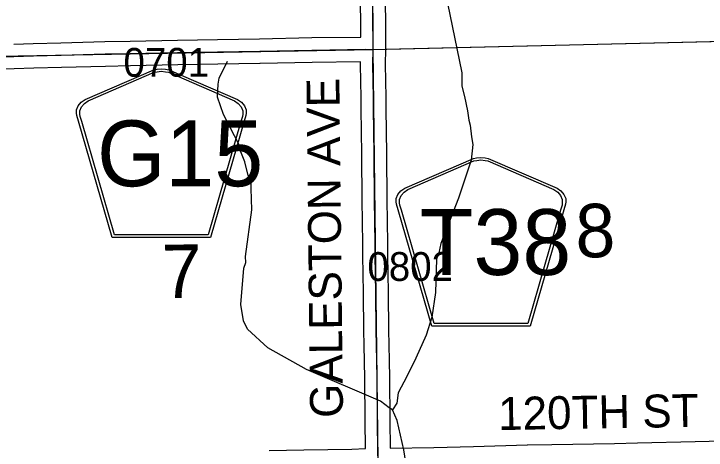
# Model space of a CAD drawing. Extents: x 23.6 to 68.7, y -63 to -29.
# Drawn here: x 38.641 to 40.326, y -35.655 to -34.594 of the extents above; entities that cross this region are included whole.
import ezdxf

# ---------------------------------------------------------------- set-up
doc = ezdxf.new("R2010")
doc.units = 0
for name, color, linetype in [('tdCoHydroRiver', 7, 'Continuous'), ('tdCoSecRdNmbr', 7, 'Continuous'), ('tdCoSecRdTxt', 7, 'Continuous'), ('tdCoSecRteBand', 7, 'Continuous'), ('tdCoSecRteCL', 7, 'Continuous'), ('tdCoSectLine', 7, 'Continuous'), ('tdCoSectLinePart', 7, 'Continuous'), ('tdCoSectNmbr', 7, 'Continuous'), ('tdCoShieldCoRte', 7, 'Continuous'), ('tdCoShieldCoRteHrd', 7, 'Continuous'), ('tdCoSurfConc', 7, 'Continuous'), ('tdCoSurfGravel', 7, 'Continuous')]:
    doc.layers.add(name, color=color, linetype=linetype)

msp = doc.modelspace()

# ---------------------------------------------------------------- linework, layer by layer
at = {"layer": 'tdCoHydroRiver'}
for points in [[(39.6967, -34.5684), (39.7315, -34.737), (39.7318, -34.7702), (39.7384, -34.7953), (39.745, -34.83), (39.7484, -34.8521), (39.7516, -34.8647), (39.7551, -34.8931), (39.7584, -34.912), (39.754, -34.9499), (39.7233, -35.0417), (39.6802, -35.1526), (39.6756, -35.1748), (39.6695, -35.1906), (39.6671, -35.2712), (39.6582, -35.3312), (39.6444, -35.3755), (39.6197, -35.431), (39.598, -35.4754), (39.5763, -35.5151), (39.5734, -35.5404), (39.5625, -35.5563)], [(39.5625, -35.5563), (39.5545, -35.5516), (39.5338, -35.536), (39.3532, -35.4588), (39.2595, -35.406), (39.2102, -35.3607), (39.2005, -35.3403), (39.1938, -35.3009), (39.2009, -35.2124), (39.2055, -35.1982), (39.2054, -35.184), (39.2201, -35.0702), (39.2177, -34.9929), (39.2114, -34.9866), (39.2032, -34.9535), (39.1919, -34.9252), (39.1918, -34.9173), (39.1516, -34.8388), (39.137, -34.7963), (39.1382, -34.7647), (39.1413, -34.7505), (39.1614, -34.7093)], [(39.5969, -35.6949), (39.5902, -35.6539), (39.5738, -35.583), (39.5625, -35.5563)]]:
    msp.add_lwpolyline(points, dxfattribs=at)
at = {"layer": 'tdCoSecRteBand'}
for points in [[(38.6412, -34.6673), (38.6886, -34.6663), (38.756, -34.6646), (38.8625, -34.6616), (38.8627, -34.6616), (38.8629, -34.6616), (38.9241, -34.6606), (39.0392, -34.6579), (39.0393, -34.6579), (39.0394, -34.6579), (39.1366, -34.6561), (39.1367, -34.6561), (39.1368, -34.6561), (39.2392, -34.6549), (39.3661, -34.6519), (39.3663, -34.6519), (39.3664, -34.6519), (39.4855, -34.6503), (39.4855, -34.6503), (39.4855, -34.6246), (39.4846, -34.5582)], [(39.5446, -34.5574), (39.5455, -34.624), (39.5455, -34.6243), (39.5455, -34.6245), (39.5455, -34.6507), (39.5457, -34.6507), (39.5454, -34.6806), (39.5453, -34.7162), (39.5467, -34.7976), (39.5467, -34.7977), (39.5467, -34.7979), (39.5469, -34.8278), (39.5476, -34.8763), (39.5476, -34.8764), (39.5476, -34.8764), (39.5483, -34.9378), (39.5483, -34.9378), (39.5483, -34.9379), (39.5492, -35.0455), (39.5504, -35.1524), (39.5508, -35.1807), (39.5524, -35.2711), (39.5524, -35.2712), (39.5524, -35.2713), (39.5534, -35.3648), (39.5534, -35.3648), (39.5534, -35.3648), (39.5536, -35.3971), (39.5545, -35.4393), (39.5554, -35.4776), (39.5554, -35.4778), (39.5554, -35.478), (39.5564, -35.5832), (39.5572, -35.6498)], [(39.2629, -35.6553), (39.3469, -35.654), (39.4637, -35.652), (39.4972, -35.6511), (39.4964, -35.5838), (39.4964, -35.5838), (39.4964, -35.5837), (39.4955, -35.4788), (39.4945, -35.4407), (39.4945, -35.4407), (39.4945, -35.4407), (39.4936, -35.3982), (39.4936, -35.398), (39.4936, -35.3978), (39.4934, -35.3653), (39.4925, -35.272), (39.4908, -35.1818), (39.4908, -35.1817), (39.4908, -35.1817), (39.4904, -35.1533), (39.4904, -35.1533), (39.4904, -35.1532), (39.4892, -35.0461), (39.4892, -35.0461), (39.4892, -35.0461), (39.4883, -34.9384), (39.4876, -34.8771), (39.4869, -34.8285), (39.4869, -34.8284), (39.4869, -34.8283), (39.4867, -34.7985), (39.4853, -34.717), (39.4853, -34.7167), (39.4853, -34.7164), (39.4853, -34.7103), (39.3674, -34.7119), (39.2405, -34.7149), (39.2403, -34.7149), (39.2401, -34.7149), (39.1376, -34.7161), (39.0405, -34.7178), (38.9254, -34.7206), (38.9253, -34.7206), (38.9252, -34.7206), (38.864, -34.7216), (38.7576, -34.7246), (38.7576, -34.7246), (38.7576, -34.7246), (38.6901, -34.7263), (38.69, -34.7263), (38.69, -34.7263), (38.6422, -34.7273), (38.642, -34.7273), (38.6418, -34.7273), (38.5352, -34.7281)], [(39.5572, -35.6498), (39.6635, -35.6484), (39.7596, -35.6457), (39.8909, -35.6418), (39.8911, -35.6418), (39.8913, -35.6418), (39.9505, -35.6409), (40.1028, -35.6382), (40.1587, -35.6367), (40.1588, -35.6367), (40.1588, -35.6367), (40.2993, -35.6334), (40.2993, -35.6334), (40.2993, -35.6334), (40.4006, -35.6312)]]:
    msp.add_lwpolyline(points, dxfattribs=at)
at = {"layer": 'tdCoSecRteCL'}
for points in [[(39.5154, -34.6804), (39.5155, -34.6244), (39.5146, -34.5578), (39.5141, -34.5197), (39.5139, -34.4641), (39.513, -34.4125), (39.5132, -34.3257), (39.5131, -34.304)], [(38.3008, -34.6998), (38.3652, -34.6995), (38.4394, -34.6993), (38.5349, -34.6981), (38.6416, -34.6973), (38.6893, -34.6963), (38.7568, -34.6946), (38.8633, -34.6916), (38.9247, -34.6906), (39.0399, -34.6879), (39.1372, -34.6861), (39.2398, -34.6849), (39.3668, -34.6819), (39.4974, -34.6802), (39.5154, -34.6804)], [(39.5276, -35.6804), (39.5273, -35.658), (39.5264, -35.5835), (39.5254, -35.4783), (39.5245, -35.44), (39.5236, -35.3976), (39.5234, -35.365), (39.5224, -35.2716), (39.5208, -35.1812), (39.5204, -35.1528), (39.5192, -35.0458), (39.5183, -34.9381), (39.5176, -34.8768), (39.5169, -34.8281), (39.5167, -34.7981), (39.5153, -34.7165), (39.5154, -34.6804)]]:
    msp.add_lwpolyline(points, dxfattribs=at)
at = {"layer": 'tdCoSectLine'}
for points in [[(39.5062, -33.7091), (39.515, -34.6803)], [(39.515, -34.6803), (40.5062, -34.6569)], [(38.5605, -34.6979), (39.515, -34.6803)], [(39.515, -34.6803), (39.5272, -35.6803)]]:
    msp.add_lwpolyline(points, dxfattribs=at)
at = {"layer": 'tdCoSectLinePart'}
msp.add_lwpolyline([(39.545, -34.6796), (40.4765, -34.6576)], dxfattribs=at)
at = {"layer": 'tdCoShieldCoRte'}
for points in [[(38.8805, -35.1374), (38.7985, -34.8545), (38.7947, -34.8414), (38.7939, -34.8355), (38.7939, -34.8277), (38.7982, -34.8174), (38.8054, -34.8089), (38.815, -34.8022), (38.9823, -34.7298), (38.9898, -34.7282), (39.0002, -34.7273), (39.0107, -34.7282), (39.0182, -34.7298), (39.1855, -34.8022), (39.195, -34.8089), (39.2023, -34.8174), (39.2065, -34.8277), (39.2065, -34.8355), (39.2058, -34.8414), (39.2019, -34.8545), (39.12, -35.1374)], [(38.8863, -35.1311), (38.8066, -34.8558), (38.8029, -34.8432), (38.8022, -34.8375), (38.8022, -34.83), (38.8063, -34.8201), (38.8132, -34.812), (38.8224, -34.8056), (38.983, -34.7361), (38.9902, -34.7346), (39.0002, -34.7337), (39.0102, -34.7346), (39.0175, -34.7361), (39.178, -34.8056), (39.1872, -34.812), (39.1942, -34.8201), (39.1983, -34.83), (39.1983, -34.8375), (39.1976, -34.8432), (39.1939, -34.8558), (39.1141, -35.1311)]]:
    msp.add_lwpolyline(points, close=True, dxfattribs=at)
at = {"layer": 'tdCoShieldCoRteHrd'}
for points in [[(39.6582, -35.353), (39.5763, -35.0701), (39.5724, -35.057), (39.5717, -35.0511), (39.5717, -35.0433), (39.5759, -35.033), (39.5832, -35.0245), (39.5928, -35.0178), (39.76, -34.9455), (39.7676, -34.9438), (39.778, -34.9429), (39.7884, -34.9438), (39.7959, -34.9455), (39.9632, -35.0178), (39.9728, -35.0245), (39.9801, -35.033), (39.9843, -35.0433), (39.9843, -35.0511), (39.9836, -35.057), (39.9797, -35.0701), (39.8977, -35.353)], [(39.6641, -35.3467), (39.5844, -35.0714), (39.5806, -35.0588), (39.5799, -35.0532), (39.5799, -35.0456), (39.584, -35.0357), (39.591, -35.0276), (39.6002, -35.0212), (39.7608, -34.9517), (39.768, -34.9502), (39.778, -34.9493), (39.788, -34.9502), (39.7952, -34.9517), (39.9558, -35.0212), (39.965, -35.0276), (39.972, -35.0357), (39.976, -35.0456), (39.976, -35.0532), (39.9753, -35.0588), (39.9716, -35.0714), (39.8919, -35.3467)]]:
    msp.add_lwpolyline(points, close=True, dxfattribs=at)
at = {"layer": 'tdCoSurfConc'}
msp.add_lwpolyline([(39.5273, -35.658), (39.5264, -35.5835), (39.5254, -35.4783), (39.5245, -35.44), (39.5236, -35.3976), (39.5234, -35.365), (39.5224, -35.2716), (39.5208, -35.1812), (39.5204, -35.1528), (39.5192, -35.0458), (39.5183, -34.9381), (39.5176, -34.8768), (39.5169, -34.8281), (39.5167, -34.7981), (39.5153, -34.7165), (39.5154, -34.6804), (39.5155, -34.6244), (39.5146, -34.5578)], dxfattribs=at)
at = {"layer": 'tdCoSurfGravel'}
msp.add_lwpolyline([(37.8505, -34.7037), (37.8906, -34.7032), (37.9132, -34.7028), (38.0649, -34.7013), (38.1831, -34.7001), (38.2673, -34.6999), (38.3008, -34.6998), (38.3652, -34.6995), (38.4394, -34.6993), (38.5349, -34.6981), (38.6416, -34.6973), (38.6893, -34.6963), (38.7568, -34.6946), (38.8633, -34.6916), (38.9247, -34.6906), (39.0399, -34.6879), (39.1372, -34.6861), (39.2398, -34.6849), (39.3668, -34.6819), (39.4974, -34.6802), (39.5154, -34.6804)], dxfattribs=at)

# ---------------------------------------------------------------- texts
at = {"layer": 'tdCoSecRdNmbr'}
for s, rotation, p in [('0701', 0.0305, (38.9082, -34.7469)), ('0802', 0.0309, (39.5018, -35.2433))]:
    msp.add_text(s, height=0.07, rotation=rotation, dxfattribs=at).set_placement(p)
at = {"layer": 'tdCoSecRdTxt'}
for s, rotation, p in [('GALESTON AVE', 90.6301, (39.4425, -35.5759)), ('120TH ST', 0.9498, (39.8206, -35.606))]:
    msp.add_text(s, height=0.08, rotation=rotation, dxfattribs=at).set_placement(p)
at = {"layer": 'tdCoSectNmbr'}
for s, rotation, p in [('8', 1.0312, (40.0091, -35.1867)), ('7', 1.0305, (39.0028, -35.2857))]:
    msp.add_text(s, height=0.13, rotation=rotation, dxfattribs=at).set_placement(p)
at = {"layer": 'tdCoShieldCoRte'}
msp.add_text('G15', height=0.16, dxfattribs=at).set_placement((38.8438, -35.0132))
at = {"layer": 'tdCoShieldCoRteHrd'}
msp.add_text('T38', height=0.16, dxfattribs=at).set_placement((39.6291, -35.2288))

doc.saveas('drawing.dxf')
